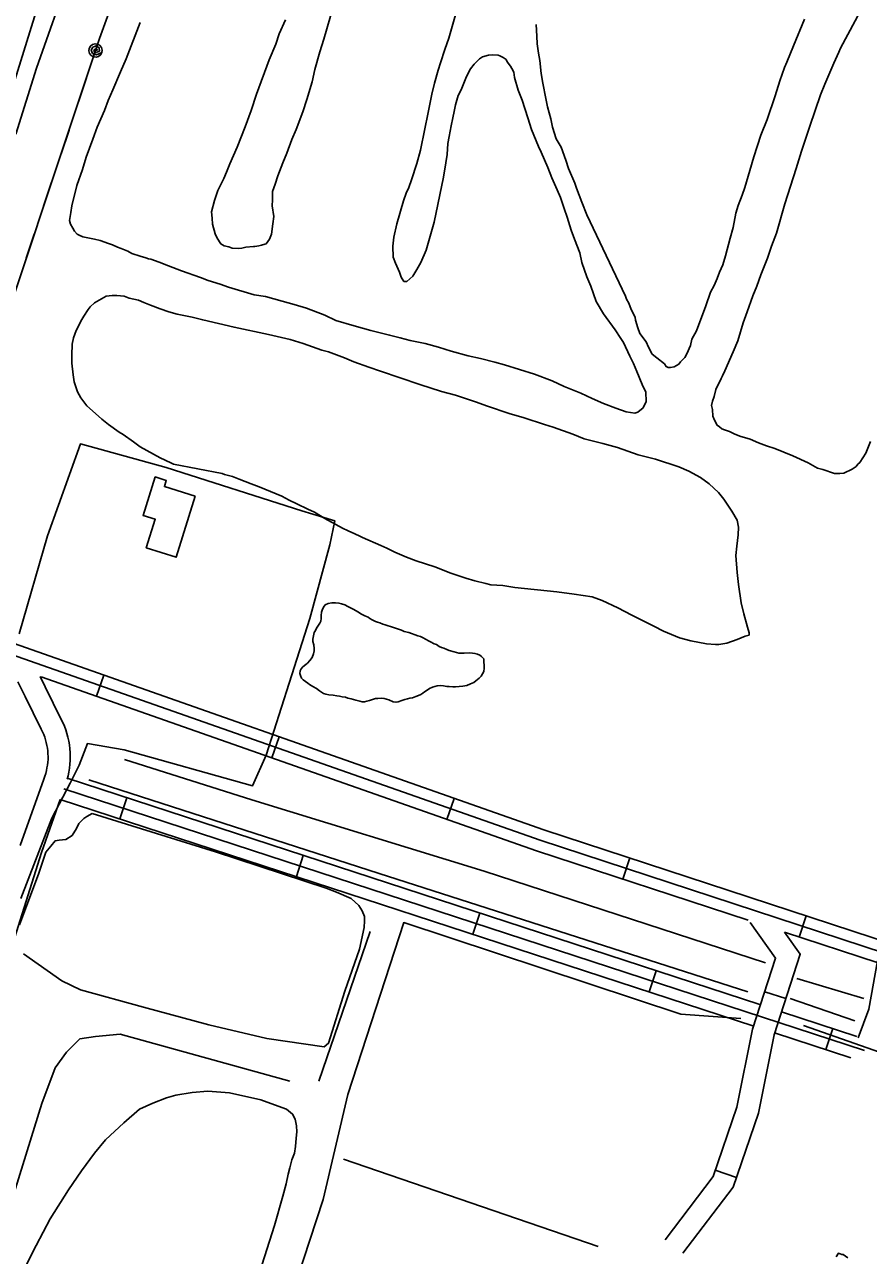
# Model space of a CAD drawing. Extents: x 3355677 to 3393573, y 612928 to 638357.
# Drawn here: x 3370575 to 3371712, y 628236 to 629894 of the extents above; entities that cross this region are included whole.
import ezdxf

# ---------------------------------------------------------------- set-up
doc = ezdxf.new("R2010")
doc.units = 0
for name, color, linetype in [('V-BLDG-OTLN', 7, 'Continuous'), ('V-ROAD-CNTR', 7, 'Continuous'), ('V-SITE-OTLN', 7, 'Continuous'), ('V-SITE-VEGE', 7, 'Continuous'), ('V-TOPO-SHOR', 7, 'Continuous'), ('V-UTIL-LINE', 7, 'Continuous')]:
    doc.layers.add(name, color=color, linetype=linetype)

msp = doc.modelspace()

# ---------------------------------------------------------------- linework, layer by layer
at = {"layer": 'V-BLDG-OTLN'}
msp.add_lwpolyline([(3370805.1, 629258.3), (3370779.3, 629176.3), (3370739.2, 629189), (3370751.3, 629227.4), (3370734.8, 629232.6), (3370751.2, 629284.3), (3370766.1, 629279.6), (3370763.5, 629271.4)], close=True, dxfattribs=at)
at = {"layer": 'V-ROAD-CNTR'}
for p, q in [((3370682.1, 629017.3), (3370672.1, 628989)), ((3370917.9, 628934.4), (3370908, 628906.1)), ((3370703.7, 628823.8), (3370713, 628852.3)), ((3371153.8, 628851.4), (3371143.8, 628823.1)), ((3370941.3, 628746.1), (3370950.6, 628774.6)), ((3371390.2, 628771.1), (3371380.8, 628742.5)), ((3371178.9, 628668.4), (3371188.2, 628696.9)), ((3371627.7, 628693.1), (3371618.3, 628664.6)), ((3371416.5, 628590.7), (3371425.8, 628619.2)), ((3371600.4, 628581.6), (3371571.9, 628590.9)), ((3371654.1, 628513), (3371663.5, 628541.5)), ((3371533.8, 628340.9), (3371505.4, 628350.7))]:
    msp.add_line(p, q, dxfattribs=at)
for points in [[(3369937.1, 629265.2), (3370503.3, 629080.1), (3371274.3, 628809.1), (3371938.6, 628591.1)], [(3369918, 629255.6), (3370498.4, 629065.9), (3371269.4, 628794.9), (3371935.5, 628576.3)], [(3370596.2, 629015.5), (3370602.9, 629001.8), (3370624.6, 628957.8), (3370626.8, 628953.4), (3370628.8, 628948.6), (3370630.7, 628943.7), (3370632.3, 628938.7), (3370633.7, 628933.7), (3370634.8, 628928.6), (3370635.7, 628923.4), (3370636.3, 628918.2), (3370636.7, 628913), (3370636.8, 628907.8), (3370636.7, 628902.5), (3370636.4, 628897.3), (3370635.8, 628892.1), (3370634.9, 628886.9), (3370633.8, 628881.8), (3370632.7, 628877.4)], [(3370597.7, 629015.1), (3371264.6, 628780.7), (3371549.6, 628687.2)], [(3370566.1, 629008.6), (3370576, 628988.6), (3370597.7, 628944.6), (3370599.5, 628940.9), (3370601, 628937.4), (3370602.3, 628933.8), (3370603.5, 628930.2), (3370604.5, 628926.5), (3370605.3, 628922.8), (3370606, 628919), (3370606.4, 628915.3), (3370606.7, 628911.5), (3370606.8, 628907.6), (3370606.8, 628903.8), (3370606.5, 628900), (3370606.1, 628896.2), (3370605.4, 628892.5), (3370604.7, 628888.8), (3370603.7, 628885.1), (3370602.5, 628881.4), (3370601.1, 628877.4), (3370569.4, 628787.9)], [(3371565.3, 628573.6), (3370632.6, 628878.6)], [(3370623.2, 628850), (3370597.9, 628778.4), (3370561.8, 628663.1), (3370528.5, 628564.3)], [(3371557.3, 628544.6), (3370623.1, 628850.1)], [(3370628, 628864.3), (3371706.3, 628511.7)], [(3371552.2, 628684.2), (3371586.6, 628636.3), (3371555.6, 628540.4), (3371534.5, 628435.3), (3371502.5, 628342.2), (3371437.8, 628256.9)], [(3371598.5, 628671.1), (3371619.8, 628641.5), (3371584.6, 628532.8), (3371563.5, 628427.4), (3371529.4, 628327.9), (3371461.7, 628238.8)], [(3371598.6, 628671.1), (3371724.6, 628629.7)], [(3371698, 628529), (3371712, 628567.6), (3371723.8, 628632.6)], [(3371696.2, 628530.8), (3371594.6, 628564)], [(3371687.9, 628501.9), (3371585.3, 628535.5)]]:
    msp.add_lwpolyline(points, dxfattribs=at)
at = {"layer": 'V-SITE-OTLN'}
msp.add_lwpolyline([(3370568.1, 629073.2), (3370606, 629205.2), (3370650.5, 629328.8), (3370766, 629297), (3370948.6, 629238.5), (3370992.9, 629225.2), (3370986.1, 629193.1), (3370959.2, 629093.6), (3370931.5, 629006.8), (3370900.8, 628909.8), (3370882.2, 628868.4), (3370709.2, 628916.6), (3370659.9, 628925.3), (3370648.9, 628896.2), (3370636.7, 628872.1), (3370612, 628824.6), (3370570.2, 628716.7)], dxfattribs=at)
at = {"layer": 'V-SITE-VEGE'}
for points in [[(3371650, 629294.3), (3371643.2, 629296.4), (3371630.5, 629303.2), (3371609.9, 629312.7), (3371585.6, 629322.6), (3371574.5, 629326.3), (3371563.4, 629330.5), (3371552.3, 629335.2), (3371538.6, 629339.4), (3371530.7, 629342.5), (3371524.4, 629345.7), (3371518, 629347.8), (3371514.3, 629349.4), (3371511.2, 629352), (3371508, 629354.1), (3371504.3, 629360.9), (3371502.2, 629366.2), (3371501.6, 629375.2), (3371500.5, 629380.4), (3371501.6, 629386.3), (3371503.7, 629392.6), (3371506.3, 629402.1), (3371513.1, 629416.9), (3371515.2, 629420.6), (3371518.4, 629427.4), (3371529.4, 629452.8), (3371535.7, 629467.6), (3371543, 629491.8), (3371548.3, 629506.6), (3371556.1, 629528.3), (3371561.4, 629541.5), (3371566.6, 629556.8), (3371575.5, 629579), (3371581.3, 629595.3), (3371587.6, 629612.8), (3371599.1, 629652.3), (3371614.3, 629699.9), (3371621.6, 629723.1), (3371632.6, 629756.9), (3371647.3, 629799.1), (3371653, 629813.4), (3371660.9, 629832.4), (3371665.1, 629841.9), (3371671.9, 629856.7), (3371674, 629861.9), (3371710.3, 629930.1)], [(3370926.5, 629900.3), (3370918.1, 629881.3), (3370913.4, 629867.5), (3370904.4, 629846.4), (3370887.7, 629800), (3370880.3, 629777.8), (3370872.5, 629756.1), (3370861.5, 629728.7), (3370851.5, 629706), (3370847.3, 629694.9), (3370843.6, 629686.4), (3370835.7, 629670.1), (3370831, 629656.9), (3370826.8, 629641.6), (3370827.9, 629633.1), (3370828.5, 629624.7), (3370831.7, 629612), (3370834.8, 629606.2), (3370839.6, 629598.3), (3370843.8, 629595.7), (3370850.2, 629594.2), (3370854.9, 629592.6), (3370862.8, 629592.1), (3370867.6, 629592.6), (3370873.4, 629593.7), (3370883.4, 629594.8), (3370885.5, 629594.8), (3370890.8, 629595.8), (3370894.5, 629596.4), (3370898.7, 629598), (3370900.8, 629598.5), (3370905, 629604.8), (3370907.6, 629611.2), (3370909.7, 629625.4), (3370910.7, 629635.4), (3370908.6, 629649.7), (3370909.1, 629657.6), (3370909.1, 629668.7), (3370912.7, 629678.7), (3370916.4, 629689.8), (3370923.2, 629707.7), (3370928.5, 629720.4), (3370935.3, 629738.9), (3370941.1, 629752.6), (3370950, 629776.4), (3370955.2, 629792.7), (3370962.5, 629816.5), (3370966.2, 629833.4), (3370973, 629857.1), (3370978.2, 629874), (3370991.3, 629918.9)], [(3371149.6, 629454), (3371132.7, 629459.2), (3371114.7, 629463.9), (3371094.7, 629468.1), (3371081, 629471.8), (3371066.7, 629475.4), (3371041.4, 629481.7), (3371019.2, 629488), (3370994.4, 629495.3), (3370979.6, 629502.1), (3370954.8, 629511.6), (3370938.4, 629516.8), (3370922.1, 629521), (3370899.9, 629527.3), (3370884.6, 629529.9), (3370849.8, 629539.8), (3370838.7, 629544), (3370822.3, 629549.2), (3370812.3, 629552.9), (3370786.4, 629561.8), (3370769, 629568.6), (3370756.3, 629573.9), (3370745.2, 629577.6), (3370742.1, 629578.1), (3370738.4, 629579.6), (3370731, 629581.7), (3370719.9, 629585.4), (3370714.1, 629588.6), (3370705.1, 629592.2), (3370700.4, 629593.8), (3370693.5, 629597), (3370688.2, 629599), (3370677.1, 629602.7), (3370669.2, 629604.8), (3370653.9, 629607.9), (3370648.6, 629610), (3370646, 629611.6), (3370642.3, 629615.3), (3370640.2, 629619.5), (3370637, 629624.8), (3370635.9, 629630), (3370637.5, 629640.6), (3370639, 629649.6), (3370645.8, 629677), (3370653.2, 629698.7), (3370658.4, 629715), (3370667.3, 629739.3), (3370673.1, 629755.7), (3370683, 629777.9), (3370687.8, 629791.6), (3370694.1, 629805.8), (3370704.5, 629830.1), (3370711.9, 629847.6), (3370730.8, 629896.7)], [(3371156.4, 629909.8), (3371146.5, 629875.5)], [(3371625.4, 629900.9), (3371610.7, 629865), (3371601.8, 629843.3), (3371598.7, 629835.9), (3371592.4, 629818), (3371586.1, 629797.9), (3371575.1, 629765.7), (3371566.7, 629744.6), (3371557.3, 629715.5), (3371552, 629697.1), (3371545.2, 629674.4), (3371541.6, 629663.8), (3371536.3, 629650.1), (3371533.2, 629639.5), (3371529.5, 629620.5), (3371525.3, 629605.8), (3371519.1, 629582), (3371515.4, 629569.9), (3371511.2, 629560.4), (3371508.1, 629551.9), (3371503.9, 629542.4), (3371499.1, 629533.4), (3371492.8, 629514.9), (3371480.3, 629481.2), (3371474, 629470.1), (3371471.9, 629461.6), (3371467.2, 629450), (3371464.5, 629445.2), (3371458.7, 629439.4), (3371456.1, 629436.3), (3371449.8, 629432.6), (3371445, 629432), (3371441.9, 629432), (3371439.2, 629433.1), (3371437.1, 629436.7), (3371426.5, 629444.6), (3371420.2, 629449.9), (3371415.4, 629459.4), (3371412.3, 629466.2), (3371403.8, 629477.8), (3371401.1, 629485.2), (3371397.9, 629495.7), (3371397.4, 629499.4), (3371392.1, 629510), (3371388.9, 629518.4), (3371385.7, 629523.7), (3371384.7, 629527.9), (3371332.2, 629637.5), (3371325.8, 629654.3), (3371318.4, 629673.3), (3371316.3, 629680.2), (3371307.8, 629699.7), (3371304.1, 629711.3), (3371297.7, 629728.7), (3371291.3, 629739.7), (3371286, 629755.5), (3371283.9, 629766.6), (3371279.6, 629782.9), (3371277, 629794), (3371273.2, 629814.6), (3371271.1, 629827.8), (3371268.9, 629845.2), (3371267.3, 629855.2), (3371265.7, 629867.8), (3371265.2, 629877.9), (3371264.1, 629893.7)], [(3371146.5, 629875.5), (3371141.2, 629860.2), (3371135.5, 629842.2), (3371132.4, 629832.2), (3371127.1, 629814.8), (3371123.5, 629800), (3371118.2, 629773.1), (3371114.1, 629753.5), (3371108.3, 629724.5), (3371103.6, 629706.6), (3371096.3, 629684.4), (3371092.6, 629674.4), (3371089, 629666.5), (3371085.3, 629656.4), (3371076.4, 629625.3), (3371072.7, 629607.3), (3371071.2, 629595.2), (3371071.7, 629580.4), (3371074.9, 629572.5), (3371080.2, 629560.4), (3371082.4, 629553.5), (3371086.1, 629547.8), (3371089.8, 629547.8), (3371098.2, 629554.6), (3371103.4, 629563.6), (3371108.7, 629573.1), (3371116, 629590), (3371127, 629627.5), (3371139.5, 629688.2), (3371142.7, 629707.7), (3371144.2, 629718.8), (3371145.2, 629733.6), (3371146.8, 629743.1), (3371149.9, 629757.3), (3371152, 629767.9), (3371153.6, 629776.8), (3371155.7, 629785.8), (3371159.3, 629798), (3371163, 629805.9), (3371167.7, 629817), (3371170.3, 629823.8), (3371175.6, 629833.9), (3371180.9, 629840.2), (3371187.7, 629847.6), (3371191.9, 629850.3), (3371199.8, 629852.4), (3371205.6, 629852.9), (3371213, 629852.4), (3371215.1, 629851.4), (3371219.9, 629849.3), (3371223.6, 629846.6), (3371225.2, 629843.5), (3371229.4, 629837.7), (3371231.5, 629834.5), (3371234.2, 629829.8), (3371235.2, 629822.4), (3371240, 629805.5), (3371245.3, 629791.8), (3371252.8, 629768.1), (3371258.1, 629752.3), (3371267.1, 629729.6), (3371270.8, 629721.7), (3371279.8, 629701.2), (3371285.1, 629687.5), (3371292.6, 629671.1), (3371296.8, 629660.6), (3371302.1, 629645.8), (3371305.8, 629634.2), (3371311.1, 629616.9), (3371315.9, 629604.7), (3371322.8, 629586.3), (3371325.5, 629573.1), (3371332.4, 629554.1), (3371337.7, 629541.5), (3371345.1, 629520.9), (3371354.7, 629504.1), (3371370.5, 629482.5), (3371378, 629470.9), (3371381.7, 629465.6), (3371390.1, 629447.2), (3371395.4, 629437.2), (3371399.7, 629426.6), (3371407.1, 629408.7), (3371411.9, 629398.7), (3371412.4, 629386), (3371408.2, 629377.6), (3371400.9, 629371.8), (3371397.2, 629370.2), (3371385.6, 629372.3), (3371371.3, 629377), (3371354.9, 629383.3), (3371339.6, 629390.1), (3371324.3, 629397.4), (3371302.1, 629406.4), (3371285.8, 629413.7), (3371262, 629422.6), (3371221.4, 629435.2), (3371208.7, 629438.8), (3371189.2, 629444.1), (3371172.8, 629447.7), (3371149.6, 629454)], [(3371534.7, 629226), (3371536.8, 629216.5), (3371536.3, 629206.5), (3371534.2, 629191.2), (3371533.2, 629178.5), (3371534.8, 629155.8), (3371536.5, 629139.5), (3371540.2, 629114.7), (3371543.9, 629099.9), (3371548.7, 629082), (3371550.8, 629074.6), (3371550.9, 629071.4), (3371545.6, 629069.9), (3371535, 629065.6), (3371520.8, 629060.3), (3371510.3, 629058.7), (3371505.5, 629058.7), (3371493.4, 629059.7), (3371472.3, 629063.4), (3371457, 629067.5), (3371435.8, 629076.5), (3371422.6, 629083.3), (3371393.1, 629098), (3371374.1, 629108), (3371352.9, 629117.9), (3371339.7, 629122.7), (3371315.5, 629126.3), (3371292.2, 629129.4), (3371235.3, 629135.6), (3371219.4, 629138.2), (3371203.1, 629139.2), (3371196.2, 629140.8), (3371181.4, 629144.4), (3371169.3, 629148.1), (3371149.2, 629154.9), (3371127.6, 629163.3), (3371102.8, 629171.2), (3371089.6, 629176.4), (3371073.7, 629183.2), (3371063.2, 629188.5), (3371055.2, 629192.1), (3371030.4, 629202.6), (3371026.7, 629204.7), (3371019.9, 629207.9), (3371010.9, 629211.6), (3371003.5, 629215.2), (3370979.7, 629228.4), (3370965.5, 629236.8), (3370956.5, 629241), (3370941.7, 629248.3), (3370931.7, 629253), (3370921.6, 629258.3), (3370891, 629270.9), (3370880.5, 629275.1), (3370864.1, 629281.4), (3370855.1, 629285), (3370844.6, 629287.7), (3370841.4, 629289.2), (3370775.9, 629301.7), (3370772.2, 629303.3), (3370758, 629310.1), (3370731.1, 629324.8), (3370722.1, 629331.7), (3370707.8, 629341.7), (3370702.5, 629344.8), (3370688.3, 629354.8), (3370679.3, 629362.2), (3370666.6, 629373.2), (3370659.2, 629380.1), (3370651.2, 629391.1), (3370646.5, 629399), (3370642.2, 629412.7), (3370640.6, 629421.7), (3370639, 629437.5), (3370639, 629448.6), (3370639.5, 629463.4), (3370641, 629471.8), (3370644.7, 629481.8), (3370646.3, 629485), (3370651, 629494), (3370655.2, 629500.9), (3370661, 629509.8), (3370663.6, 629513.5), (3370669.4, 629518.8), (3370685.2, 629527.8), (3370693.1, 629528.9), (3370699.4, 629528.9), (3370709.5, 629527.9), (3370716.3, 629525.3), (3370728.5, 629522.7), (3370735.9, 629519.5), (3370744.8, 629515.8), (3370758, 629510.6), (3370769.7, 629506.9), (3370780.7, 629503.8), (3370800.8, 629499.6), (3370815.1, 629496), (3370857.3, 629486), (3370903.7, 629476.1), (3370932.7, 629469.3), (3370950.2, 629464.1)], [(3370950.2, 629464.1), (3370975.5, 629455.2), (3370984.5, 629453.1), (3371006.1, 629444.7), (3371018.8, 629439.5), (3371038.9, 629432.1), (3371054.7, 629426.9), (3371107.5, 629409.1), (3371136.5, 629399.6), (3371155.5, 629394.4), (3371182.5, 629385.5), (3371198.8, 629379.7), (3371227.9, 629369.8), (3371247.9, 629364), (3371275.4, 629355.1), (3371287, 629351.5), (3371313.4, 629342), (3371328.7, 629335.7), (3371354, 629329.5), (3371373.6, 629324.2), (3371401.5, 629314.3), (3371424.8, 629308.5), (3371456.4, 629298.1), (3371469.6, 629292.3), (3371485.5, 629283.4), (3371497.1, 629274.9), (3371509.8, 629263.4), (3371516.7, 629254.4), (3371527.8, 629238.1), (3371534.7, 629226)], [(3371714.3, 629331.9), (3371708, 629316.6), (3371704.3, 629310.2), (3371700.1, 629303.9), (3371697.5, 629301.8), (3371694.9, 629298.6), (3371689.6, 629294.9), (3371678.5, 629289.6), (3371673.3, 629289.1), (3371665.9, 629289), (3371650, 629294.3)]]:
    msp.add_lwpolyline(points, dxfattribs=at)
at = {"layer": 'V-TOPO-SHOR'}
for p, q in [((3370971.5, 628470.4), (3371040.7, 628672)), ((3371705.5, 628581.7), (3371615.2, 628608.8)), ((3371606.2, 628581.7), (3371693.4, 628551.7)), ((3371004.6, 628365.2), (3371347.5, 628247.9))]:
    msp.add_line(p, q, dxfattribs=at)
for points in [[(3370636.6, 629963.8), (3370591.3, 629834.8), (3370563.4, 629746)], [(3370551.9, 629785.5), (3370596.5, 629930.8)], [(3371065.6, 628984.1), (3371062.8, 628985.1), (3371059.6, 628985.8), (3371055.3, 628986.2), (3371050.8, 628985.8), (3371047.6, 628985.8), (3371044, 628984.7), (3371039.8, 628983.3), (3371036.3, 628982.3), (3371033.1, 628981.5), (3371029.9, 628981.5), (3371026.7, 628982.2), (3371021.4, 628983.6), (3371015, 628985.4), (3371010.4, 628986.4), (3371007.3, 628987.8), (3371003, 628988.2), (3370999.5, 628988.9), (3370995.6, 628989.6), (3370990.6, 628990.3), (3370985, 628991), (3370981.1, 628991.7), (3370977.6, 628992.7), (3370975.1, 628994.5), (3370972.2, 628996.2), (3370968.3, 628999.4), (3370963.4, 629002.2), (3370959.1, 629004.7), (3370956.7, 629006.5), (3370953.5, 629008.9), (3370950.6, 629011), (3370948.2, 629013.5), (3370946.7, 629016.7), (3370945.7, 629019.5), (3370946.4, 629023.1), (3370947.8, 629025.9), (3370949.9, 629028.4), (3370953.8, 629031.6), (3370956.2, 629033.7), (3370959.4, 629036.9), (3370962.6, 629041.1), (3370964.3, 629046.1), (3370965, 629050.3), (3370965.4, 629053.5), (3370964.7, 629058.1), (3370963.6, 629062.7), (3370963.6, 629065.9), (3370964.3, 629070.5), (3370965.3, 629074.7), (3370966.8, 629077.6), (3370968.5, 629080.7), (3370971, 629084.6), (3370972.7, 629087.5), (3370974.1, 629090.3), (3370974.5, 629093.5), (3370974.5, 629097.7), (3370975.2, 629102), (3370975.9, 629105.1), (3370977.6, 629109), (3370980.1, 629111.9), (3370984, 629113.7), (3370988.9, 629114.7), (3370993.9, 629114.7), (3370998.5, 629114.4), (3371002, 629113.3), (3371006.3, 629112.3), (3371010.5, 629109.8), (3371014.1, 629108.1), (3371018.7, 629105.6), (3371024, 629102.8), (3371028.9, 629099.6), (3371033.5, 629097.2), (3371037.8, 629095.4), (3371040.2, 629093.6), (3371043.4, 629091.9), (3371047.7, 629089.8), (3371050.5, 629088.7), (3371053.7, 629087.7), (3371057.6, 629086.2), (3371060.8, 629085.2), (3371064.7, 629083.8), (3371067.9, 629082.7), (3371073.2, 629081.3), (3371077.4, 629079.6), (3371082.7, 629077.8), (3371086.6, 629076.4), (3371092.6, 629074.7), (3371096.2, 629073.3), (3371101.1, 629071.9), (3371105, 629070.5), (3371108.2, 629069.4), (3371111, 629068), (3371116, 629065.5), (3371119.2, 629063.8), (3371122, 629062.4), (3371126.9, 629059.5), (3371129.8, 629058.5), (3371133.7, 629056), (3371136.5, 629054.6), (3371139.7, 629053.6), (3371143.9, 629051.8)], [(3371143.9, 629051.8), (3371146.8, 629050.4), (3371153.8, 629048.6), (3371159.9, 629047.2), (3371164.1, 629046.9), (3371167.3, 629046.9), (3371174, 629047.3), (3371178.6, 629046.9), (3371181.8, 629046.6), (3371185, 629045.5), (3371188.1, 629044.5), (3371190.6, 629042.7), (3371193.5, 629039.2), (3371193.8, 629034.2), (3371194.2, 629031.1), (3371194.2, 629026.8), (3371193.5, 629022.2), (3371192.1, 629019), (3371190, 629016.2), (3371187.2, 629013.4), (3371182.9, 629009.8), (3371180.1, 629007.7), (3371175.9, 629005.6), (3371170.6, 629003.4), (3371165.3, 629002.7), (3371160.3, 629002), (3371155.4, 629001.6), (3371151.8, 629001.6), (3371147.2, 629002.3), (3371144.1, 629002.3), (3371139.5, 629003), (3371134.9, 629003.3), (3371131, 629003), (3371127.8, 629002.3), (3371124.6, 629001.2), (3371120.7, 628999.4), (3371117.2, 628997.3), (3371114, 628994.8), (3371111.5, 628993), (3371108.7, 628991.3), (3371105.5, 628989.8), (3371102, 628988.4), (3371097.8, 628987), (3371093.9, 628986.3), (3371090.7, 628985.6), (3371087.2, 628984.8), (3371083.3, 628983.4), (3371078.3, 628981.6), (3371075.2, 628980.9), (3371071.6, 628981.6), (3371065.6, 628984.1)], [(3371573.1, 628629.9), (3371194.1, 628753.2), (3370881.3, 628849.5), (3370709.8, 628903.6)], [(3370661.7, 628876.5), (3371052.7, 628750.2), (3371549, 628590.8)], [(3370568.4, 628680.9), (3370594.3, 628750.6), (3370603.7, 628779), (3370610.8, 628786.9), (3370616.3, 628794.1), (3370621.9, 628794.9), (3370631, 628796.1), (3370639.2, 628801.6), (3370645.2, 628810.7), (3370648.3, 628817.5), (3370655, 628824.2), (3370658.9, 628827), (3370666.4, 628830.9)], [(3370666.4, 628830.9), (3370832.5, 628779.2), (3370981.2, 628730.5), (3370995.5, 628725), (3371014.9, 628716.4), (3371025.2, 628707.3), (3371029.9, 628699.8), (3371033.1, 628692.3), (3371033.1, 628686.4), (3371032.7, 628677.3), (3371026.1, 628648.4), (3371006.5, 628591.5), (3370984.5, 628521.5), (3370978.6, 628516.7), (3370901.5, 628528), (3370823.2, 628546.4), (3370735.4, 628570.3), (3370650.4, 628593.4), (3370625.5, 628605.6), (3370574, 628642.2)], [(3371540, 628554.7), (3371458.8, 628560.7), (3371085.8, 628684), (3371010.6, 628452.4), (3370977.5, 628311), (3370782, 627715.4)], [(3371624.2, 628545.6), (3371888.9, 628452.4), (3372310.1, 628314), (3372475.5, 628259.9)], [(3370932.4, 628470.4), (3370703.8, 628533.6), (3370670.7, 628530.6), (3370649.7, 628527.6), (3370631.6, 628509.5), (3370616.6, 628488.5), (3370598.5, 628440.4), (3370511.3, 628160.6)], [(3370684.1, 628391.5), (3370708.9, 628414.5), (3370730.2, 628432.8), (3370748, 628440.7), (3370766.5, 628447.9), (3370778.8, 628451.8), (3370800.9, 628455.4), (3370822.2, 628457.1), (3370851.1, 628454.8), (3370893.4, 628445.4), (3370916.7, 628436.7), (3370927.8, 628432.8), (3370936.1, 628426.1), (3370939.7, 628419.4), (3370941.3, 628410.3), (3370941.7, 628402), (3370940.9, 628393.7), (3370940.2, 628382.3), (3370938.6, 628373.6), (3370935.1, 628364.5), (3370932.3, 628353.8), (3370930, 628345.1), (3370927.6, 628332), (3370922.9, 628315.4), (3370911.6, 628275.9), (3370891.6, 628212.6)], [(3370576.6, 628221), (3370590.7, 628249.1), (3370609.6, 628285.1), (3370634.4, 628324.3), (3370651.8, 628349.6), (3370669.5, 628373.7), (3370684.1, 628391.5)], [(3371684, 628232.3), (3371677.6, 628237.1), (3371676, 628237.1), (3371671.2, 628238.7), (3371668, 628233.9)]]:
    msp.add_lwpolyline(points, dxfattribs=at)
at = {"layer": 'V-UTIL-LINE'}
for points in [[(3368847.2, 629301.8), (3369586.7, 629188.2), (3370213.6, 629232.3), (3370508.7, 629373.5), (3370676.2, 629874.8), (3370865.3, 630396), (3371029.2, 630957.7), (3371218.5, 631514.9), (3371354.6, 631971.3), (3371529.6, 632486), (3371651.1, 632854.7)], [(3370670.9, 629858.8), (3370673.6, 629859.6), (3370671.8, 629861), (3370669.2, 629860.2), (3370668.6, 629857.3), (3370671.8, 629856.1), (3370676, 629858.1), (3370675.6, 629862.4), (3370671.5, 629865.1), (3370667.3, 629863.2), (3370665, 629859.4), (3370666.8, 629854.9), (3370671.9, 629852.8), (3370679.4, 629855.9), (3370679.9, 629859.4), (3370678.9, 629862.8), (3370676.8, 629865.6), (3370673.7, 629867.3), (3370670.3, 629867.8), (3370666.9, 629866.8), (3370664.1, 629864.7), (3370662.4, 629861.6), (3370661.9, 629858.2), (3370662.8, 629854.8), (3370665, 629852), (3370668, 629850.2), (3370671.5, 629849.8), (3370674.9, 629850.7), (3370677.7, 629852.9), (3370679.4, 629855.9)], [(3370658.5, 629821.8), (3370647.8, 629789.5)], [(3370635.1, 629751.6), (3370624.3, 629719.4)], [(3370611.6, 629681.4), (3370600.9, 629649.2)], [(3370588.2, 629611.2), (3370577.4, 629579)]]:
    msp.add_lwpolyline(points, dxfattribs=at)

doc.saveas('drawing.dxf')
